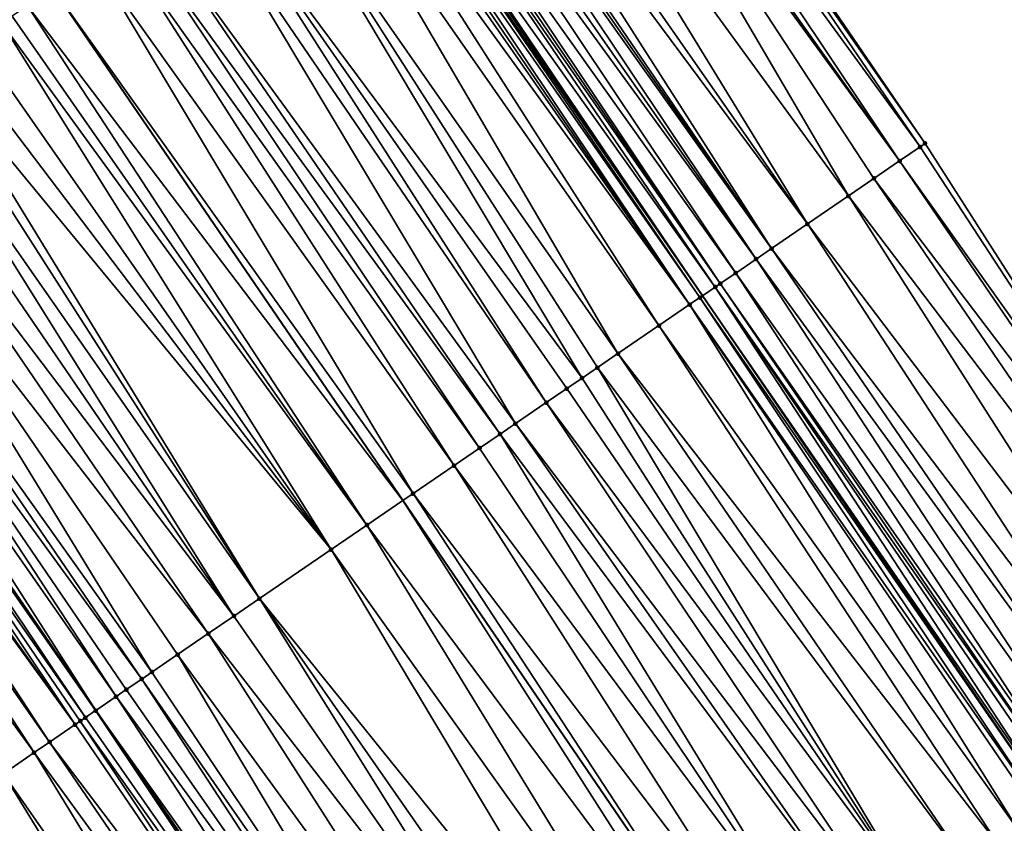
# Model space of a CAD drawing. Header units: feet. Extents: x 2004186 to 2014793, y 836912 to 864902.
# Tile 382 of 656: x 2009748 to 2009779, y 849134 to 849160. Entities that reach past the tile are written whole.
import ezdxf

# ---------------------------------------------------------------- set-up
doc = ezdxf.new("R2010")
doc.units = ezdxf.units.FT
doc.header["$LTSCALE"] = 100
doc.header["$MEASUREMENT"] = 0
for name, color, linetype, lineweight in [('EP_Travel Lane', 5, 'Continuous', 40), ('GPL_Skip Line', 2, 'Continuous', 40), ('Road Shots', 4, 'Continuous', 200), ('Road X-Section', 30, 'Continuous', 13)]:
    doc.layers.add(name, color=color, linetype=linetype, lineweight=lineweight)
doc.layers.add('I-77 SB_MM21-27-Surface-Border', color=7, linetype='Continuous')
doc.layers.add('I-77 SB_MM21-27-Surface-TIN', color=7, linetype='Continuous')

msp = doc.modelspace()

# ---------------------------------------------------------------- linework, layer by layer
at = {"layer": 'EP_Travel Lane'}
msp.add_polyline3d([(2009803.267133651, 849101.4563738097, 428.1667494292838), (2009792.179957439, 849118.1018009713, 428.1009985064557), (2009780.846937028, 849134.7422010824, 427.9702349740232), (2009769.565165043, 849151.2564774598, 427.9321880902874), (2009758.283524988, 849167.7705607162, 427.8291519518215), (2009747.001802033, 849184.2847653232, 427.7669239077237), (2009735.388681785, 849200.7826490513, 427.7180174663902), (2009723.860440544, 849217.1256522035, 427.6409163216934), (2009712.332154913, 849233.4687182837, 427.5856708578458), (2009700.803895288, 849249.8117474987, 427.5175922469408), (2009688.952033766, 849266.1318876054, 427.4359308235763), (2009677.187691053, 849282.3059083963, 427.3929922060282), (2009665.423414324, 849298.4798384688, 427.3162926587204), (2009653.570653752, 849314.7708526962, 427.2550981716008), (2009641.643600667, 849330.8251805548, 427.1741720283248)], dxfattribs=at)
at = {"layer": 'GPL_Skip Line'}
for points in [[(2009772.510594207, 849104.9872873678, 427.1912455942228), (2009761.310572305, 849121.3920772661, 427.0964918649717), (2009750.001320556, 849137.8874181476, 427.0211621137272), (2009738.692047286, 849154.3827904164, 426.9563494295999), (2009727.382742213, 849170.8782090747, 426.9072543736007), (2009715.975979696, 849187.0854104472, 426.8281022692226), (2009704.447956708, 849203.4285671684, 426.7509124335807), (2009692.919903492, 849219.7717667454, 426.6885557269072), (2009681.391874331, 849236.1149322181, 426.6144188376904), (2009669.735576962, 849252.1509115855, 426.5385372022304), (2009657.971266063, 849268.324888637, 426.4793145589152), (2009646.206961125, 849284.4988574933, 426.4170270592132), (2009634.529143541, 849300.5488537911, 426.3617801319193), (2009622.567615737, 849316.5774326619, 426.2792342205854), (2009610.606079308, 849332.6060230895, 426.2010779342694)], [(2009782.441233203, 849111.6084531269, 427.6326563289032), (2009771.182598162, 849128.138074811, 427.5321407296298), (2009759.900885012, 849144.6522650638, 427.4651148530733), (2009748.61918663, 849161.1664337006, 427.3908070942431), (2009737.337446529, 849177.6806634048, 427.3370708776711), (2009725.827030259, 849194.0360850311, 427.2699694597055), (2009714.298896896, 849210.3791615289, 427.1922315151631), (2009702.77073614, 849226.7222768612, 427.1279627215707), (2009691.242591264, 849243.0653696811, 427.0558858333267), (2009679.48704471, 849259.2455653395, 426.9821479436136), (2009667.722707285, 849275.4195788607, 426.9365027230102), (2009655.95843536, 849291.59350233, 426.8573315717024), (2009644.191575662, 849307.7655570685, 426.7874621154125), (2009632.225510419, 849323.7908015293, 426.7179334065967)]]:
    msp.add_polyline3d(points, dxfattribs=at)
at = {"layer": 'I-77 SB_MM21-27-Surface-Border', "color": 3, "linetype": 'ByBlock', "lineweight": -2}
msp.add_polyline3d([(2009647.287933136, 849335.0408427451, 427.4247702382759), (2009659.574432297, 849319.2550186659, 427.5311622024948), (2009671.807482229, 849303.1246653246, 427.6348872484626), (2009683.895170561, 849287.1861178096, 427.7470661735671), (2009695.98298194, 849271.2474011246, 427.7962858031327), (2009707.911012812, 849254.8264806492, 427.8629257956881), (2009719.766015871, 849238.7139604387, 427.9378823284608), (2009728.679498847, 849220.5259981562, 427.8870226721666), (2009742.822314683, 849206.0277619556, 428.0775288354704), (2009754.345553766, 849189.3032404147, 428.1278410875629), (2009765.46221809, 849172.6760948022, 428.1485810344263), (2009776.743959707, 849156.1618628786, 428.2015116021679), (2009787.530227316, 849139.3092443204, 428.2770095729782), (2009798.74881013, 849122.4814904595, 428.3840934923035), (2009809.841554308, 849105.8398672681, 428.4733592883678)], dxfattribs=at)
at = {"layer": 'I-77 SB_MM21-27-Surface-TIN', "color": 128, "linetype": 'ByBlock', "lineweight": -2}
for points in [[(2009776.743959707, 849156.1618628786, 428.2015116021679), (2009765.46221809, 849172.6760948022, 428.1485810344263), (2009765.297084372, 849172.5632637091, 428.1440898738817)], [(2009776.578830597, 849156.0490250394, 428.1947485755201), (2009765.297084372, 849172.5632637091, 428.1440898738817), (2009764.801698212, 849172.2247484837, 428.1232235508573)], [(2009776.743959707, 849156.1618628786, 428.2015116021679), (2009765.297084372, 849172.5632637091, 428.1440898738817), (2009776.578830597, 849156.0490250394, 428.1947485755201)], [(2009775.918307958, 849155.5976827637, 428.1707552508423), (2009764.801698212, 849172.2247484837, 428.1232235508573), (2009764.306302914, 849171.8862466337, 428.1068628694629)], [(2009776.578830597, 849156.0490250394, 428.1947485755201), (2009764.801698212, 849172.2247484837, 428.1232235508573), (2009775.918307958, 849155.5976827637, 428.1707552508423)], [(2009764.141175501, 849171.7734063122, 428.0992630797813), (2009762.489879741, 849170.6450347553, 428.0339288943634), (2009774.267006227, 849154.4693199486, 428.108371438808)], [(2009775.918307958, 849155.5976827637, 428.1707552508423), (2009764.306302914, 849171.8862466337, 428.1068628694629), (2009764.141175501, 849171.7734063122, 428.0992630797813)], [(2009775.918307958, 849155.5976827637, 428.1707552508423), (2009764.141175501, 849171.7734063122, 428.0992630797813), (2009775.092660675, 849155.033496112, 428.1377968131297)], [(2009764.141175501, 849171.7734063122, 428.0992630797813), (2009774.267006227, 849154.4693199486, 428.108371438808), (2009775.092660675, 849155.033496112, 428.1377968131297)], [(2009762.489879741, 849170.6450347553, 428.0339288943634), (2009761.499100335, 849169.9680146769, 427.9956903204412), (2009772.945971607, 849153.5666197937, 428.0551286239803)], [(2009762.489879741, 849170.6450347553, 428.0339288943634), (2009772.945971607, 849153.5666197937, 428.0551286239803), (2009774.267006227, 849154.4693199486, 428.108371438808)], [(2009761.499100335, 849169.9680146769, 427.9956903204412), (2009761.003704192, 849169.6295140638, 427.9797464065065), (2009772.945971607, 849153.5666197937, 428.0551286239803)], [(2009761.003704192, 849169.6295140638, 427.9797464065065), (2009760.508315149, 849169.2910030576, 427.9603013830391), (2009771.790047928, 849152.7767840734, 428.0176078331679)], [(2009761.003704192, 849169.6295140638, 427.9797464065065), (2009771.790047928, 849152.7767840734, 428.0176078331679), (2009772.945971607, 849153.5666197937, 428.0551286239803)], [(2009760.343190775, 849169.178158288, 427.951203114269), (2009760.178070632, 849169.0653073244, 427.9400182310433), (2009771.790047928, 849152.7767840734, 428.0176078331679)], [(2009760.508315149, 849169.2910030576, 427.9603013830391), (2009760.343190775, 849169.178158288, 427.951203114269), (2009771.790047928, 849152.7767840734, 428.0176078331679)], [(2009759.84782546, 849168.8396125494, 427.9200578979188), (2009759.517567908, 849168.6139358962, 427.9062022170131), (2009771.294663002, 849152.4382670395, 427.996133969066)], [(2009760.178070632, 849169.0653073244, 427.9400182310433), (2009759.84782546, 849168.8396125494, 427.9200578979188), (2009771.294663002, 849152.4382670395, 427.996133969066)], [(2009760.178070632, 849169.0653073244, 427.9400182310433), (2009771.294663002, 849152.4382670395, 427.996133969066), (2009771.790047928, 849152.7767840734, 428.0176078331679)], [(2009759.517567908, 849168.6139358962, 427.9062022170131), (2009759.022162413, 849168.2754489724, 427.8948697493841), (2009770.634131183, 849151.9869382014, 427.9766674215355)], [(2009759.517567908, 849168.6139358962, 427.9062022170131), (2009770.634131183, 849151.9869382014, 427.9766674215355), (2009771.294663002, 849152.4382670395, 427.996133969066)], [(2009759.022162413, 849168.2754489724, 427.8948697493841), (2009758.857036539, 849168.1626063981, 427.8865110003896), (2009770.138718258, 849151.6484621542, 427.9690005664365)], [(2009759.022162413, 849168.2754489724, 427.8948697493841), (2009770.138718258, 849151.6484621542, 427.9690005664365), (2009770.634131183, 849151.9869382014, 427.9766674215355)], [(2009758.691926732, 849168.0497403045, 427.8702293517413), (2009758.361714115, 849167.8239978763, 427.8342162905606), (2009769.973589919, 849151.535623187, 427.961857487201)], [(2009758.857036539, 849168.1626063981, 427.8865110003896), (2009758.691926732, 849168.0497403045, 427.8702293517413), (2009770.138718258, 849151.6484621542, 427.9690005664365)], [(2009758.691926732, 849168.0497403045, 427.8702293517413), (2009769.973589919, 849151.535623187, 427.961857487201), (2009770.138718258, 849151.6484621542, 427.9690005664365)], [(2009758.031451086, 849167.5983292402, 427.8230613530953), (2009757.86631558, 849167.485500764, 427.8194517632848), (2009769.147983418, 849150.9713768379, 427.9087891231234)], [(2009758.196592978, 849167.7111483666, 427.8235213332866), (2009758.031451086, 849167.5983292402, 427.8230613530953), (2009769.478234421, 849151.1970630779, 427.9258731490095)], [(2009758.031451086, 849167.5983292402, 427.8230613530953), (2009769.147983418, 849150.9713768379, 427.9087891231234), (2009769.478234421, 849151.1970630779, 427.9258731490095)], [(2009758.196592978, 849167.7111483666, 427.8235213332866), (2009769.565165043, 849151.2564774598, 427.9321880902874), (2009758.283524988, 849167.7705607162, 427.8291519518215)], [(2009758.196592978, 849167.7111483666, 427.8235213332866), (2009769.478234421, 849151.1970630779, 427.9258731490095), (2009769.565165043, 849151.2564774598, 427.9321880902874)], [(2009758.361714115, 849167.8239978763, 427.8342162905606), (2009758.283524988, 849167.7705607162, 427.8291519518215), (2009769.565165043, 849151.2564774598, 427.9321880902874)], [(2009758.361714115, 849167.8239978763, 427.8342162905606), (2009769.565165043, 849151.2564774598, 427.9321880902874), (2009769.973589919, 849151.535623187, 427.961857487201)], [(2009757.70118618, 849167.3726633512, 427.8128316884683), (2009757.370917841, 849167.147002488, 427.8042951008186), (2009769.147983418, 849150.9713768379, 427.9087891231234)], [(2009757.86631558, 849167.485500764, 427.8194517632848), (2009757.70118618, 849167.3726633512, 427.8128316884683), (2009769.147983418, 849150.9713768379, 427.9087891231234)], [(2009757.370917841, 849167.147002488, 427.8042951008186), (2009756.710405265, 849166.695645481, 427.7753370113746), (2009768.157214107, 849150.2943419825, 427.8655761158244)], [(2009757.370917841, 849167.147002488, 427.8042951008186), (2009768.157214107, 849150.2943419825, 427.8655761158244), (2009769.147983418, 849150.9713768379, 427.9087891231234)], [(2009756.710405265, 849166.695645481, 427.7753370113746), (2009755.389391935, 849165.7929141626, 427.7115916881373), (2009766.83621785, 849149.3915856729, 427.7934166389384)], [(2009756.710405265, 849166.695645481, 427.7753370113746), (2009766.83621785, 849149.3915856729, 427.7934166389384), (2009768.157214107, 849150.2943419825, 427.8655761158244)], [(2009755.389391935, 849165.7929141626, 427.7115916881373), (2009753.738109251, 849164.6645234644, 427.6398094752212), (2009765.680338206, 849148.6016854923, 427.7341814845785)], [(2009755.389391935, 849165.7929141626, 427.7115916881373), (2009766.175710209, 849148.9402214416, 427.7620273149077), (2009766.83621785, 849149.3915856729, 427.7934166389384)], [(2009755.389391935, 849165.7929141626, 427.7115916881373), (2009765.680338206, 849148.6016854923, 427.7341814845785), (2009766.175710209, 849148.9402214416, 427.7620273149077)], [(2009753.738109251, 849164.6645234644, 427.6398094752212), (2009753.242730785, 849164.3259969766, 427.6151492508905), (2009764.524455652, 849147.8117895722, 427.6763816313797)], [(2009753.738109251, 849164.6645234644, 427.6398094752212), (2009765.184956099, 849148.2631643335, 427.7113181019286), (2009765.680338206, 849148.6016854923, 427.7341814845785)], [(2009753.738109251, 849164.6645234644, 427.6398094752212), (2009764.524455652, 849147.8117895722, 427.6763816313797), (2009765.184956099, 849148.2631643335, 427.7113181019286)], [(2009753.242730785, 849164.3259969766, 427.6151492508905), (2009751.756589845, 849163.310425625, 427.5439011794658), (2009763.533700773, 849147.134733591, 427.6260520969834)], [(2009753.242730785, 849164.3259969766, 427.6151492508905), (2009763.533700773, 849147.134733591, 427.6260520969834), (2009764.524455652, 849147.8117895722, 427.6763816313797)], [(2009751.756589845, 849163.310425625, 427.5439011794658), (2009751.26121461, 849162.9718944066, 427.5176473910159), (2009763.038315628, 849146.7962168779, 427.6046863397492)], [(2009751.756589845, 849163.310425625, 427.5439011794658), (2009763.038315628, 849146.7962168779, 427.6046863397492), (2009763.533700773, 849147.134733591, 427.6260520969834)], [(2009751.26121461, 849162.9718944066, 427.5176473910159), (2009750.765832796, 849162.6333728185, 427.4946376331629), (2009762.377806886, 849146.3448542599, 427.573840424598)], [(2009751.26121461, 849162.9718944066, 427.5176473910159), (2009762.377806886, 849146.3448542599, 427.573840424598), (2009763.038315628, 849146.7962168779, 427.6046863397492)], [(2009750.765832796, 849162.6333728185, 427.4946376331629), (2009749.940207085, 849162.06915459, 427.4510393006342), (2009761.552164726, 849145.7806601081, 427.5383554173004)], [(2009750.765832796, 849162.6333728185, 427.4946376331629), (2009761.552164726, 849145.7806601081, 427.5383554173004), (2009762.377806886, 849146.3448542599, 427.573840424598)], [(2009749.940207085, 849162.06915459, 427.4510393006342), (2009748.61918663, 849161.1664337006, 427.3908070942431), (2009760.231140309, 849144.8779450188, 427.4800817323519)], [(2009749.940207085, 849162.06915459, 427.4510393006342), (2009760.231140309, 849144.8779450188, 427.4800817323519), (2009761.552164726, 849145.7806601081, 427.5383554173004)], [(2009747.793546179, 849160.6022370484, 427.3544770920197), (2009759.900885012, 849144.6522650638, 427.4651148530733), (2009748.61918663, 849161.1664337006, 427.3908070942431)], [(2009760.231140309, 849144.8779450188, 427.4800817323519), (2009748.61918663, 849161.1664337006, 427.3908070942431), (2009759.900885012, 849144.6522650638, 427.4651148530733)], [(2009747.793546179, 849160.6022370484, 427.3544770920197), (2009747.298148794, 849160.2637382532, 427.3391454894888), (2009758.744991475, 849143.8623852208, 427.4127307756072)], [(2009747.793546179, 849160.6022370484, 427.3544770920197), (2009758.744991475, 849143.8623852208, 427.4127307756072), (2009759.900885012, 849144.6522650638, 427.4651148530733)], [(2009747.298148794, 849160.2637382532, 427.3391454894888), (2009746.967889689, 849160.0380638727, 427.3260553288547), (2009758.744991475, 849143.8623852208, 427.4127307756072)], [(2009746.967889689, 849160.0380638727, 427.3260553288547), (2009746.142265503, 849159.473843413, 427.2817054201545), (2009757.589119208, 849143.0724742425, 427.3498582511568)], [(2009746.967889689, 849160.0380638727, 427.3260553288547), (2009757.589119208, 849143.0724742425, 427.3498582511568), (2009758.744991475, 849143.8623852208, 427.4127307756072)], [(2009746.142265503, 849159.473843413, 427.2817054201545), (2009745.481760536, 849159.0224752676, 427.2489952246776), (2009757.589119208, 849143.0724742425, 427.3498582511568)], [(2009745.481760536, 849159.0224752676, 427.2489952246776), (2009744.821241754, 849158.5711273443, 427.223097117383), (2009757.589119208, 849143.0724742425, 427.3498582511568)], [(2009744.821241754, 849158.5711273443, 427.223097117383), (2009744.490988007, 849158.3454451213, 427.2073651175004), (2009755.277339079, 849141.4927043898, 427.2416652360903)], [(2009744.821241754, 849158.5711273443, 427.223097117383), (2009755.277339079, 849141.4927043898, 427.2416652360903), (2009757.589119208, 849143.0724742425, 427.3498582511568)], [(2009744.490988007, 849158.3454451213, 427.2073651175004), (2009743.83046798, 849157.8940990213, 427.1820813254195), (2009755.277339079, 849141.4927043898, 427.2416652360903)], [(2009743.83046798, 849157.8940990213, 427.1820813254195), (2009743.169945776, 849157.4427561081, 427.1578709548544), (2009754.451690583, 849140.9285195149, 427.2093052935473)], [(2009743.83046798, 849157.8940990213, 427.1820813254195), (2009754.451690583, 849140.9285195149, 427.2093052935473), (2009755.277339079, 849141.4927043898, 427.2416652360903)], [(2009743.169945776, 849157.4427561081, 427.1578709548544), (2009742.344314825, 849156.8785455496, 427.1168562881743), (2009754.451690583, 849140.9285195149, 427.2093052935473)], [(2009742.344314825, 849156.8785455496, 427.1168562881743), (2009741.35354539, 849156.201510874, 427.0737004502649), (2009753.626056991, 849140.3643128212, 427.169595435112)], [(2009742.344314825, 849156.8785455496, 427.1168562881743), (2009753.626056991, 849140.3643128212, 427.169595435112), (2009754.451690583, 849140.9285195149, 427.2093052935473)], [(2009741.35354539, 849156.201510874, 427.0737004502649), (2009740.197650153, 849155.4116335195, 427.0221506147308), (2009751.809655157, 849139.1230697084, 427.0861458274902)], [(2009741.35354539, 849156.201510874, 427.0737004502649), (2009752.635288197, 849139.68727721, 427.1261277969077), (2009753.626056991, 849140.3643128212, 427.169595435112)], [(2009741.35354539, 849156.201510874, 427.0737004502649), (2009751.809655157, 849139.1230697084, 427.0861458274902), (2009752.635288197, 849139.68727721, 427.1261277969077)], [(2009776.743959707, 849156.1618628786, 428.2015116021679), (2009776.578830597, 849156.0490250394, 428.1947485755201), (2009787.530227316, 849139.3092443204, 428.2770095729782)], [(2009776.578830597, 849156.0490250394, 428.1947485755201), (2009775.918307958, 849155.5976827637, 428.1707552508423), (2009787.530227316, 849139.3092443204, 428.2770095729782)], [(2009775.918307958, 849155.5976827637, 428.1707552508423), (2009775.092660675, 849155.033496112, 428.1377968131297), (2009787.199963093, 849139.0835774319, 428.2664432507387)], [(2009775.918307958, 849155.5976827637, 428.1707552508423), (2009787.199963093, 849139.0835774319, 428.2664432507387), (2009787.530227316, 849139.3092443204, 428.2770095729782)], [(2009740.197650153, 849155.4116335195, 427.0221506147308), (2009739.702252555, 849155.0731350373, 427.0069245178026), (2009751.479393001, 849138.8973997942, 427.0745613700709)], [(2009740.197650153, 849155.4116335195, 427.0221506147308), (2009751.479393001, 849138.8973997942, 427.0745613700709), (2009751.809655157, 849139.1230697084, 427.0861458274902)], [(2009739.702252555, 849155.0731350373, 427.0069245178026), (2009739.206866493, 849154.7346196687, 426.9860100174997), (2009750.653724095, 849138.3332447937, 427.0522650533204)], [(2009739.702252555, 849155.0731350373, 427.0069245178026), (2009750.983986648, 849138.5589141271, 427.063653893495), (2009751.479393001, 849138.8973997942, 427.0745613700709)], [(2009739.702252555, 849155.0731350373, 427.0069245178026), (2009750.653724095, 849138.3332447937, 427.0522650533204), (2009750.983986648, 849138.5589141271, 427.063653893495)], [(2009786.374311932, 849138.5193964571, 428.2353943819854), (2009775.092660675, 849155.033496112, 428.1377968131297), (2009774.267006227, 849154.4693199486, 428.108371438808)], [(2009787.199963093, 849139.0835774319, 428.2664432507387), (2009775.092660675, 849155.033496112, 428.1377968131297), (2009786.374311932, 849138.5193964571, 428.2353943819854)], [(2009739.206866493, 849154.7346196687, 426.9860100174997), (2009738.692047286, 849154.3827904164, 426.9563494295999), (2009750.001320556, 849137.8874181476, 427.0211621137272)], [(2009739.206866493, 849154.7346196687, 426.9860100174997), (2009750.001320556, 849137.8874181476, 427.0211621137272), (2009750.653724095, 849138.3332447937, 427.0522650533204)], [(2009738.546372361, 849154.2832356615, 426.9479565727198), (2009738.216115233, 849154.0575583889, 426.9338922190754), (2009749.662951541, 849137.6562146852, 427.0106512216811)], [(2009738.546372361, 849154.2832356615, 426.9479565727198), (2009749.993216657, 849137.8818802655, 427.0207757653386), (2009738.692047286, 849154.3827904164, 426.9563494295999)], [(2009738.546372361, 849154.2832356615, 426.9479565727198), (2009749.662951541, 849137.6562146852, 427.0106512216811), (2009749.993216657, 849137.8818802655, 427.0207757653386)], [(2009749.993216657, 849137.8818802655, 427.0207757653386), (2009750.001320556, 849137.8874181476, 427.0211621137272), (2009738.692047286, 849154.3827904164, 426.9563494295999)], [(2009785.053283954, 849137.6166865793, 428.1788715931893), (2009774.267006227, 849154.4693199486, 428.108371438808), (2009772.945971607, 849153.5666197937, 428.0551286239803)], [(2009786.374311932, 849138.5193964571, 428.2353943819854), (2009774.267006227, 849154.4693199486, 428.108371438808), (2009785.053283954, 849137.6166865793, 428.1788715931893)], [(2009738.216115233, 849154.0575583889, 426.9338922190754), (2009737.720727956, 849153.7190447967, 426.9135759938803), (2009749.332701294, 849137.4305273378, 426.9931941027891)], [(2009738.216115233, 849154.0575583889, 426.9338922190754), (2009749.497823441, 849137.5433753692, 427.0033906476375), (2009749.662951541, 849137.6562146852, 427.0106512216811)], [(2009738.216115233, 849154.0575583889, 426.9338922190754), (2009749.332701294, 849137.4305273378, 426.9931941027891), (2009749.497823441, 849137.5433753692, 427.0033906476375)], [(2009737.555605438, 849153.6061973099, 426.9035624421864), (2009737.060232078, 849153.2676633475, 426.8763843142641), (2009748.507098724, 849136.8662752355, 426.9381876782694)], [(2009737.720727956, 849153.7190447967, 426.9135759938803), (2009737.555605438, 849153.6061973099, 426.9035624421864), (2009749.332701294, 849137.4305273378, 426.9931941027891)], [(2009737.555605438, 849153.6061973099, 426.9035624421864), (2009748.507098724, 849136.8662752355, 426.9381876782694), (2009749.332701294, 849137.4305273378, 426.9931941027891)], [(2009783.897372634, 849136.8268327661, 428.1352520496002), (2009772.945971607, 849153.5666197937, 428.0551286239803), (2009771.790047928, 849152.7767840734, 428.0176078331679)], [(2009785.053283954, 849137.6166865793, 428.1788715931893), (2009772.945971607, 849153.5666197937, 428.0551286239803), (2009783.897372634, 849136.8268327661, 428.1352520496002)], [(2009737.060232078, 849153.2676633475, 426.8763843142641), (2009736.234611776, 849152.7034372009, 426.830118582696), (2009748.011732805, 849136.527730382, 426.9073424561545)], [(2009737.060232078, 849153.2676633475, 426.8763843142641), (2009748.011732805, 849136.527730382, 426.9073424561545), (2009748.507098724, 849136.8662752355, 426.9381876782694)], [(2009736.234611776, 849152.7034372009, 426.830118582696), (2009747.020974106, 849135.850679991, 426.8588960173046), (2009748.011732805, 849136.527730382, 426.9073424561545)], [(2009783.071729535, 849136.2626399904, 428.1002278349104), (2009771.790047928, 849152.7767840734, 428.0176078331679), (2009771.294663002, 849152.4382670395, 427.996133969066)], [(2009783.897372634, 849136.8268327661, 428.1352520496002), (2009771.790047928, 849152.7767840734, 428.0176078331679), (2009783.071729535, 849136.2626399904, 428.1002278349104)], [(2009782.246106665, 849135.6984176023, 428.0552282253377), (2009771.294663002, 849152.4382670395, 427.996133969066), (2009770.634131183, 849151.9869382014, 427.9766674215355)], [(2009783.071729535, 849136.2626399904, 428.1002278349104), (2009771.294663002, 849152.4382670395, 427.996133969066), (2009782.246106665, 849135.6984176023, 428.0552282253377)], [(2009781.585591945, 849135.2470637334, 428.0273272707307), (2009770.634131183, 849151.9869382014, 427.9766674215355), (2009770.138718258, 849151.6484621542, 427.9690005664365)], [(2009782.246106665, 849135.6984176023, 428.0552282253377), (2009770.634131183, 849151.9869382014, 427.9766674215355), (2009781.585591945, 849135.2470637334, 428.0273272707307)], [(2009780.925124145, 849134.7956411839, 427.9762902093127), (2009769.973589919, 849151.535623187, 427.961857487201), (2009769.565165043, 849151.2564774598, 427.9321880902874)], [(2009781.42046862, 849135.1342174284, 428.0177117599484), (2009770.138718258, 849151.6484621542, 427.9690005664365), (2009769.973589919, 849151.535623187, 427.961857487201)], [(2009781.42046862, 849135.1342174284, 428.0177117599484), (2009769.973589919, 849151.535623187, 427.961857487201), (2009781.255349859, 849135.0213644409, 428.0058451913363)], [(2009781.255349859, 849135.0213644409, 428.0058451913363), (2009769.973589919, 849151.535623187, 427.961857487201), (2009780.925124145, 849134.7956411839, 427.9762902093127)], [(2009781.585591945, 849135.2470637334, 428.0273272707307), (2009770.138718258, 849151.6484621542, 427.9690005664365), (2009781.42046862, 849135.1342174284, 428.0177117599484)], [(2009780.59489036, 849134.5699297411, 427.9507151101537), (2009769.478234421, 849151.1970630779, 427.9258731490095), (2009769.147983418, 849150.9713768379, 427.9087891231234)], [(2009769.478234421, 849151.1970630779, 427.9258731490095), (2009780.846937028, 849134.7422010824, 427.9702349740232), (2009769.565165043, 849151.2564774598, 427.9321880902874)], [(2009780.59489036, 849134.5699297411, 427.9507151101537), (2009780.846937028, 849134.7422010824, 427.9702349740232), (2009769.478234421, 849151.1970630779, 427.9258731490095)], [(2009780.925124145, 849134.7956411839, 427.9762902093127), (2009769.565165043, 849151.2564774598, 427.9321880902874), (2009780.846937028, 849134.7422010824, 427.9702349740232)], [(2009779.769245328, 849134.0057397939, 427.9166437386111), (2009769.147983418, 849150.9713768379, 427.9087891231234), (2009768.157214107, 849150.2943419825, 427.8655761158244)], [(2009780.59489036, 849134.5699297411, 427.9507151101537), (2009769.147983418, 849150.9713768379, 427.9087891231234), (2009780.429765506, 849134.4570856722, 427.9418528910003)], [(2009780.429765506, 849134.4570856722, 427.9418528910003), (2009769.147983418, 849150.9713768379, 427.9087891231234), (2009779.769245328, 849134.0057397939, 427.9166437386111)], [(2009779.108726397, 849133.5543920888, 427.8908192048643), (2009768.157214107, 849150.2943419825, 427.8655761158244), (2009766.83621785, 849149.3915856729, 427.7934166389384)], [(2009779.769245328, 849134.0057397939, 427.9166437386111), (2009768.157214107, 849150.2943419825, 427.8655761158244), (2009779.108726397, 849133.5543920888, 427.8908192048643)], [(2009778.117953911, 849132.8773618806, 427.8491683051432), (2009766.83621785, 849149.3915856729, 427.7934166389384), (2009766.175710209, 849148.9402214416, 427.7620273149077)], [(2009779.108726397, 849133.5543920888, 427.8908192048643), (2009766.83621785, 849149.3915856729, 427.7934166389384), (2009778.117953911, 849132.8773618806, 427.8491683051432)], [(2009776.466673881, 849131.748967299, 427.7760778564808), (2009766.175710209, 849148.9402214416, 427.7620273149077), (2009765.680338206, 849148.6016854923, 427.7341814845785)], [(2009778.117953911, 849132.8773618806, 427.8491683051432), (2009766.175710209, 849148.9402214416, 427.7620273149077), (2009776.466673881, 849131.748967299, 427.7760778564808)], [(2009776.466673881, 849131.748967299, 427.7760778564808), (2009765.680338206, 849148.6016854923, 427.7341814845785), (2009765.184956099, 849148.2631643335, 427.7113181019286)], [(2009776.466673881, 849131.748967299, 427.7760778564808), (2009765.184956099, 849148.2631643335, 427.7113181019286), (2009764.524455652, 849147.8117895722, 427.6763816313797)], [(2009775.641037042, 849131.1847653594, 427.7379665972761), (2009764.524455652, 849147.8117895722, 427.6763816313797), (2009763.533700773, 849147.134733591, 427.6260520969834)], [(2009776.466673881, 849131.748967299, 427.7760778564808), (2009764.524455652, 849147.8117895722, 427.6763816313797), (2009775.641037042, 849131.1847653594, 427.7379665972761)], [(2009763.533700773, 849147.134733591, 427.6260520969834), (2009763.038315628, 849146.7962168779, 427.6046863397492), (2009774.980524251, 849130.7334086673, 427.7091146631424)], [(2009775.641037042, 849131.1847653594, 427.7379665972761), (2009763.533700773, 849147.134733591, 427.6260520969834), (2009774.980524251, 849130.7334086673, 427.7091146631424)], [(2009763.038315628, 849146.7962168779, 427.6046863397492), (2009762.377806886, 849146.3448542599, 427.573840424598), (2009773.494374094, 849129.7178508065, 427.6424112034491)], [(2009763.038315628, 849146.7962168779, 427.6046863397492), (2009773.494374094, 849129.7178508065, 427.6424112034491), (2009774.980524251, 849130.7334086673, 427.7091146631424)], [(2009762.377806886, 849146.3448542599, 427.573840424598), (2009761.552164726, 849145.7806601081, 427.5383554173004), (2009773.494374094, 849129.7178508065, 427.6424112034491)], [(2009761.552164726, 849145.7806601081, 427.5383554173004), (2009760.231140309, 849144.8779450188, 427.4800817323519), (2009772.338480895, 849128.927970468, 427.589856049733)], [(2009761.552164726, 849145.7806601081, 427.5383554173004), (2009772.338480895, 849128.927970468, 427.589856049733), (2009773.494374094, 849129.7178508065, 427.6424112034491)], [(2009760.231140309, 849144.8779450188, 427.4800817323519), (2009759.900885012, 849144.6522650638, 427.4651148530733), (2009771.182598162, 849128.138074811, 427.5321407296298)], [(2009760.231140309, 849144.8779450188, 427.4800817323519), (2009771.182598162, 849128.138074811, 427.5321407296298), (2009772.338480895, 849128.927970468, 427.589856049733)], [(2009758.744991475, 849143.8623852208, 427.4127307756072), (2009770.687219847, 849127.7995481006, 427.507405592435), (2009759.900885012, 849144.6522650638, 427.4651148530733)], [(2009770.687219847, 849127.7995481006, 427.507405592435), (2009771.182598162, 849128.138074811, 427.5321407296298), (2009759.900885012, 849144.6522650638, 427.4651148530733)], [(2009758.744991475, 849143.8623852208, 427.4127307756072), (2009757.589119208, 849143.0724742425, 427.3498582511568), (2009769.201079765, 849126.783975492, 427.4357341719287)], [(2009758.744991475, 849143.8623852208, 427.4127307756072), (2009769.201079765, 849126.783975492, 427.4357341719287), (2009770.687219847, 849127.7995481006, 427.507405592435)], [(2009757.589119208, 849143.0724742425, 427.3498582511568), (2009755.277339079, 849141.4927043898, 427.2416652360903), (2009767.880059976, 849125.8812536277, 427.3751736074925)], [(2009757.589119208, 849143.0724742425, 427.3498582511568), (2009767.880059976, 849125.8812536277, 427.3751736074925), (2009769.201079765, 849126.783975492, 427.4357341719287)], [(2009755.277339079, 849141.4927043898, 427.2416652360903), (2009754.451690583, 849140.9285195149, 427.2093052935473), (2009765.898526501, 849124.5271763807, 427.2862021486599)], [(2009755.277339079, 849141.4927043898, 427.2416652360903), (2009766.724173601, 849125.091363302, 427.3192542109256), (2009767.880059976, 849125.8812536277, 427.3751736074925)], [(2009755.277339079, 849141.4927043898, 427.2416652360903), (2009765.898526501, 849124.5271763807, 427.2862021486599), (2009766.724173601, 849125.091363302, 427.3192542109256)], [(2009754.451690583, 849140.9285195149, 427.2093052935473), (2009753.626056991, 849140.3643128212, 427.169595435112), (2009765.898526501, 849124.5271763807, 427.2862021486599)], [(2009753.626056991, 849140.3643128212, 427.169595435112), (2009752.635288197, 849139.68727721, 427.1261277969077), (2009764.412377, 849123.5116175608, 427.219175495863)], [(2009753.626056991, 849140.3643128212, 427.169595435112), (2009764.412377, 849123.5116175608, 427.219175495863), (2009765.898526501, 849124.5271763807, 427.2862021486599)], [(2009752.635288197, 849139.68727721, 427.1261277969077), (2009751.809655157, 849139.1230697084, 427.0861458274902), (2009762.926235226, 849122.4960474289, 427.1483383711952)], [(2009752.635288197, 849139.68727721, 427.1261277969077), (2009762.926235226, 849122.4960474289, 427.1483383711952), (2009764.412377, 849123.5116175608, 427.219175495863)], [(2009751.809655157, 849139.1230697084, 427.0861458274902), (2009751.479393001, 849138.8973997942, 427.0745613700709), (2009762.926235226, 849122.4960474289, 427.1483383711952)], [(2009751.479393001, 849138.8973997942, 427.0745613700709), (2009750.983986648, 849138.5589141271, 427.063653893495), (2009762.430845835, 849122.1575369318, 427.1290647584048)], [(2009751.479393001, 849138.8973997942, 427.0745613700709), (2009762.430845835, 849122.1575369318, 427.1290647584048), (2009762.926235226, 849122.4960474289, 427.1483383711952)], [(2009750.983986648, 849138.5589141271, 427.063653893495), (2009750.653724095, 849138.3332447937, 427.0522650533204), (2009762.430845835, 849122.1575369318, 427.1290647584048)], [(2009750.653724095, 849138.3332447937, 427.0522650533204), (2009750.001320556, 849137.8874181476, 427.0211621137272), (2009761.60517757, 849121.5933809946, 427.1064501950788)], [(2009750.653724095, 849138.3332447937, 427.0522650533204), (2009761.60517757, 849121.5933809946, 427.1064501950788), (2009762.430845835, 849122.1575369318, 427.1290647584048)], [(2009749.993216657, 849137.8818802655, 427.0207757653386), (2009749.662951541, 849137.6562146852, 427.0106512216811), (2009761.109783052, 849121.2548780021, 427.0897047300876)], [(2009749.993216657, 849137.8818802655, 427.0207757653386), (2009761.310572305, 849121.3920772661, 427.0964918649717), (2009750.001320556, 849137.8874181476, 427.0211621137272)], [(2009749.993216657, 849137.8818802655, 427.0207757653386), (2009761.109783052, 849121.2548780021, 427.0897047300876), (2009761.310572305, 849121.3920772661, 427.0964918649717)], [(2009761.60517757, 849121.5933809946, 427.1064501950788), (2009750.001320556, 849137.8874181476, 427.0211621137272), (2009761.310572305, 849121.3920772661, 427.0964918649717)], [(2009749.332701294, 849137.4305273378, 426.9931941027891), (2009748.507098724, 849136.8662752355, 426.9381876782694), (2009760.614401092, 849120.9163566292, 427.0667675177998)], [(2009749.497823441, 849137.5433753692, 427.0033906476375), (2009749.332701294, 849137.4305273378, 426.9931941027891), (2009760.614401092, 849120.9163566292, 427.0667675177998)], [(2009749.662951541, 849137.6562146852, 427.0106512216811), (2009749.497823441, 849137.5433753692, 427.0033906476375), (2009761.109783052, 849121.2548780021, 427.0897047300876)], [(2009749.497823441, 849137.5433753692, 427.0033906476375), (2009760.614401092, 849120.9163566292, 427.0667675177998), (2009761.109783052, 849121.2548780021, 427.0897047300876)], [(2009748.507098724, 849136.8662752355, 426.9381876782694), (2009748.011732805, 849136.527730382, 426.9073424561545), (2009759.788779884, 849120.352131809, 427.0209486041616)], [(2009748.507098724, 849136.8662752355, 426.9381876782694), (2009759.788779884, 849120.352131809, 427.0209486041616), (2009760.614401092, 849120.9163566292, 427.0667675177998)], [(2009748.011732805, 849136.527730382, 426.9073424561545), (2009747.020974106, 849135.850679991, 426.8588960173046), (2009758.467781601, 849119.449378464, 426.9497833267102)], [(2009748.011732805, 849136.527730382, 426.9073424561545), (2009758.467781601, 849119.449378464, 426.9497833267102), (2009759.788779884, 849120.352131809, 427.0209486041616)], [(2009747.020974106, 849135.850679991, 426.8588960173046), (2009745.865101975, 849135.0607688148, 426.7959568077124), (2009757.477045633, 849118.7722947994, 426.89012482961)], [(2009747.020974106, 849135.850679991, 426.8588960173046), (2009757.477045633, 849118.7722947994, 426.89012482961), (2009758.467781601, 849119.449378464, 426.9497833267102)], [(2009745.865101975, 849135.0607688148, 426.7959568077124), (2009744.378945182, 849134.0452206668, 426.7325304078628), (2009756.981670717, 849118.4337631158, 426.8637142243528)], [(2009745.865101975, 849135.0607688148, 426.7959568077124), (2009756.981670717, 849118.4337631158, 426.8637142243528), (2009757.477045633, 849118.7722947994, 426.89012482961)]]:
    msp.add_3dface(points, dxfattribs=at)
at = {"layer": 'Road Shots', "lineweight": 100}
for p in [(2009776.743959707, 849156.1618628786, 428.2015116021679), (2009776.578830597, 849156.0490250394, 428.1947485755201), (2009775.918307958, 849155.5976827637, 428.1707552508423), (2009775.092660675, 849155.033496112, 428.1377968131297), (2009774.267006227, 849154.4693199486, 428.108371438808), (2009772.945971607, 849153.5666197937, 428.0551286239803), (2009771.790047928, 849152.7767840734, 428.0176078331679), (2009771.294663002, 849152.4382670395, 427.996133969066), (2009770.634131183, 849151.9869382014, 427.9766674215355), (2009769.973589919, 849151.535623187, 427.961857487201), (2009770.138718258, 849151.6484621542, 427.9690005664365), (2009769.478234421, 849151.1970630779, 427.9258731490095), (2009769.147983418, 849150.9713768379, 427.9087891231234), (2009768.157214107, 849150.2943419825, 427.8655761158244), (2009766.83621785, 849149.3915856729, 427.7934166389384), (2009766.175710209, 849148.9402214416, 427.7620273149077), (2009765.680338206, 849148.6016854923, 427.7341814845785), (2009765.184956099, 849148.2631643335, 427.7113181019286), (2009764.524455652, 849147.8117895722, 427.6763816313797), (2009763.533700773, 849147.134733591, 427.6260520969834), (2009763.038315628, 849146.7962168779, 427.6046863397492), (2009762.377806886, 849146.3448542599, 427.573840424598), (2009761.552164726, 849145.7806601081, 427.5383554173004), (2009760.231140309, 849144.8779450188, 427.4800817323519), (2009758.744991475, 849143.8623852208, 427.4127307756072), (2009757.589119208, 849143.0724742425, 427.3498582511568), (2009755.277339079, 849141.4927043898, 427.2416652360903), (2009754.451690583, 849140.9285195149, 427.2093052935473), (2009753.626056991, 849140.3643128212, 427.169595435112), (2009752.635288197, 849139.68727721, 427.1261277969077), (2009751.809655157, 849139.1230697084, 427.0861458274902), (2009751.479393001, 849138.8973997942, 427.0745613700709), (2009750.983986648, 849138.5589141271, 427.063653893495), (2009750.653724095, 849138.3332447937, 427.0522650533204), (2009749.993216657, 849137.8818802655, 427.0207757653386), (2009749.332701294, 849137.4305273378, 426.9931941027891), (2009749.497823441, 849137.5433753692, 427.0033906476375), (2009749.662951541, 849137.6562146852, 427.0106512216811), (2009748.507098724, 849136.8662752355, 426.9381876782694), (2009748.011732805, 849136.527730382, 426.9073424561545)]:
    msp.add_point(p, dxfattribs=at)
at = {"layer": 'Road X-Section', "extrusion": (0.564085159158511, -0.8257087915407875, 0.003595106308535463), "elevation": 432511.0656785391, "flags": 128}
msp.add_lwpolyline([(2138451.735115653, -1128.604559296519), (2138452.935115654, -1128.568978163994), (2138453.335115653, -1128.552686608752), (2138453.735115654, -1128.530174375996), (2138454.335115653, -1128.492437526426), (2138454.535115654, -1128.483273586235), (2138454.735115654, -1128.477115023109), (2138454.935115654, -1128.473598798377), (2138455.535115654, -1128.471401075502), (2138455.735115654, -1128.4690724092), (2138455.935115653, -1128.46242957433), (2138456.735115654, -1128.425875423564), (2138457.135115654, -1128.410492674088), (2138458.135115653, -1128.380081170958), (2138458.935115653, -1128.349505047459), (2138459.935115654, -1128.306875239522), (2138460.935115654, -1128.268560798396), (2138462.335115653, -1128.219358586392), (2138463.335115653, -1128.178272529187), (2138464.535115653, -1128.122941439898), (2138465.135115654, -1128.100432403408), (2138466.135115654, -1128.054166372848), (2138466.735115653, -1128.026988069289), (2138466.935115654, -1128.016974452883), (2138467.535115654, -1127.996658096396), (2138467.935115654, -1127.982593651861), (2138468.735115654, -1127.944539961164), (2138469.335115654, -1127.9236253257), (2138469.935115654, -1127.908399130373), (2138471.335115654, -1127.856848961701), (2138472.535115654, -1127.813692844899), (2138473.535115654, -1127.772677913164), (2138474.335115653, -1127.74846738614), (2138475.135115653, -1127.723183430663), (2138475.535115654, -1127.707451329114), (2138476.335115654, -1127.681553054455), (2138477.135115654, -1127.64884264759), (2138478.135115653, -1127.604492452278), (2138478.535115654, -1127.591402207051), (2138479.135115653, -1127.57607050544), (2138480.135115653, -1127.53974026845), (2138481.735115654, -1127.479507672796), (2138482.735115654, -1127.435909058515), (2138483.335115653, -1127.412899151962), (2138483.935115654, -1127.386645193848), (2138485.735115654, -1127.315396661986), (2138486.335115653, -1127.29073627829), (2138488.335115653, -1127.218953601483), (2138489.935115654, -1127.155207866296), (2138490.735115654, -1127.126249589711), (2138491.135115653, -1127.117712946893), (2138491.335115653, -1127.111092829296), (2138491.535115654, -1127.107483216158), (2138491.735115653, -1127.107023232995), (2138491.935115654, -1127.096328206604), (2138492.335115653, -1127.06031491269), (2138492.535115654, -1127.044033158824), (2138492.735115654, -1127.035674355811), (2138493.335115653, -1127.024341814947), (2138493.735115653, -1127.010486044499), (2138494.135115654, -1126.990525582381), (2138494.335115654, -1126.979340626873), (2138494.535115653, -1126.970242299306), (2138495.135115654, -1126.950797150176), (2138495.735115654, -1126.934853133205), (2138496.935115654, -1126.896614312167), (2138498.935115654, -1126.83127970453), (2138499.135115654, -1126.823679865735), (2138499.735115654, -1126.807319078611), (2138500.335115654, -1126.786452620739), (2138500.535115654, -1126.781961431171)], dxfattribs=at)
at = {"layer": 'Road X-Section', "extrusion": (0.5640851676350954, -0.8257087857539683, 0.00359510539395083), "elevation": 432531.0876278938, "flags": 128}
msp.add_lwpolyline([(2138452.330676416, -1128.628818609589), (2138452.930676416, -1128.607151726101), (2138453.330676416, -1128.587658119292), (2138453.930676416, -1128.554637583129), (2138454.330676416, -1128.536515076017), (2138455.130676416, -1128.510756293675), (2138455.730676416, -1128.495573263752), (2138456.130676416, -1128.476960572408), (2138456.730676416, -1128.445080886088), (2138457.130676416, -1128.428616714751), (2138457.930676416, -1128.403508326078), (2138459.130676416, -1128.353316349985), (2138460.130676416, -1128.318443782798), (2138461.330676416, -1128.269607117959), (2138463.130676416, -1128.20618030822), (2138464.530676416, -1128.143240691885), (2138465.730676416, -1128.094793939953), (2138466.330676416, -1128.063948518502), (2138467.330676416, -1128.008941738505), (2138467.530676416, -1127.998745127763), (2138467.730676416, -1127.991484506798), (2138468.130676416, -1127.981359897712), (2138468.930676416, -1127.949870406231), (2138469.330676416, -1127.938481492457), (2138469.930676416, -1127.927573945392), (2138470.330676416, -1127.915989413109), (2138471.330676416, -1127.87600718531), (2138472.530676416, -1127.832539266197), (2138473.530676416, -1127.792829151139), (2138474.530676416, -1127.760468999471), (2138477.330676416, -1127.652275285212), (2138478.730676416, -1127.589402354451), (2138480.530676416, -1127.522050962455), (2138482.130676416, -1127.463776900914), (2138483.130676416, -1127.428291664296), (2138483.930676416, -1127.397445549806), (2138484.530676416, -1127.376079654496), (2138485.730676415, -1127.325749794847), (2138486.530676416, -1127.290813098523), (2138487.130676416, -1127.267949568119), (2138487.730676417, -1127.24010355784), (2138488.530676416, -1127.208714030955), (2138490.130676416, -1127.136554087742), (2138491.330676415, -1127.093340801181), (2138491.730676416, -1127.07625666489), (2138492.330676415, -1127.040272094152), (2138492.530676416, -1127.033128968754), (2138493.130676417, -1127.02546206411), (2138493.930676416, -1127.005995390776), (2138494.530676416, -1126.984521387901), (2138495.930676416, -1126.947000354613), (2138497.530676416, -1126.893757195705), (2138498.530676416, -1126.864331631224), (2138499.530676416, -1126.83137298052), (2138500.330676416, -1126.807379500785), (2138500.530676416, -1126.800616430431)], dxfattribs=at)
at = {"layer": 'Road X-Section', "extrusion": (0.5640851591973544, -0.8257087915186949, 0.003595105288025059), "elevation": 432551.0657749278, "flags": 128}
msp.add_lwpolyline([(2138453.135096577, -1128.585859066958), (2138454.535096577, -1128.527882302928), (2138455.735096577, -1128.487602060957), (2138456.935096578, -1128.437779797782), (2138458.135096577, -1128.392976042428), (2138459.535096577, -1128.334426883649), (2138461.535096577, -1128.259450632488), (2138462.935096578, -1128.210200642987), (2138463.535096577, -1128.183789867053), (2138464.735096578, -1128.124130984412), (2138466.335096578, -1128.052965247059), (2138467.335096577, -1128.007146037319), (2138467.935096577, -1127.984208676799), (2138468.535096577, -1127.967463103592), (2138469.535096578, -1127.94484839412), (2138470.135096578, -1127.925574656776), (2138471.935096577, -1127.854737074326), (2138473.735096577, -1127.787709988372), (2138474.735096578, -1127.754657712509), (2138476.135096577, -1127.698737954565), (2138477.735096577, -1127.638176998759), (2138479.535096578, -1127.566505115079), (2138481.535096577, -1127.484054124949), (2138482.935096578, -1127.4314986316), (2138484.735096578, -1127.364794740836), (2138485.535096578, -1127.335942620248), (2138486.535096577, -1127.297831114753), (2138488.535096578, -1127.224740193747), (2138489.735096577, -1127.183089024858), (2138490.535096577, -1127.157264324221), (2138491.335096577, -1127.132055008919), (2138491.535096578, -1127.123192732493), (2138491.935096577, -1127.097617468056), (2138492.335096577, -1127.068062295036), (2138492.535096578, -1127.056195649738), (2138492.735096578, -1127.046580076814), (2138493.535096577, -1127.018678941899), (2138494.535096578, -1126.973679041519), (2138495.535096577, -1126.938654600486), (2138496.935096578, -1126.895034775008), (2138498.535096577, -1126.838511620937), (2138499.535096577, -1126.80746255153), (2138499.935096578, -1126.796896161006)], dxfattribs=at)

doc.saveas('drawing.dxf')
